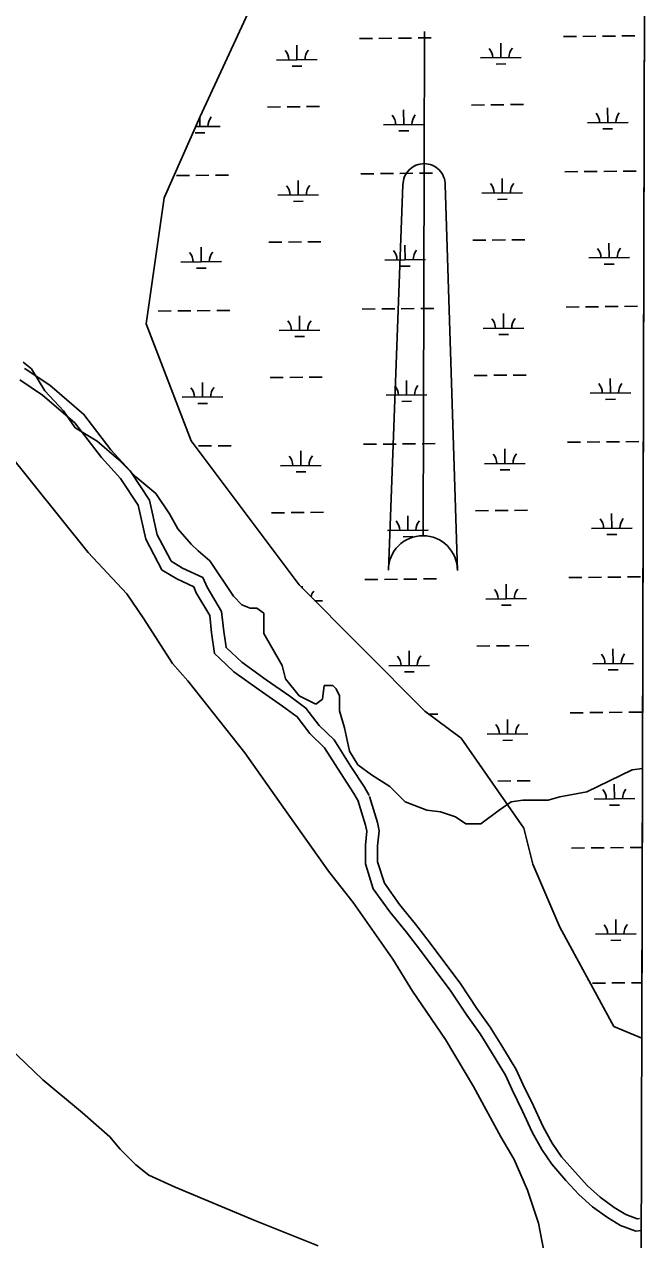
# Model space of a CAD drawing. Extents: x 3146026 to 3183936, y 897894 to 923344.
# Drawn here: x 3180105 to 3181637, y 916578 to 919568 of the extents above; entities that cross this region are included whole.
import ezdxf

# ---------------------------------------------------------------- set-up
doc = ezdxf.new("R2010")
doc.units = 0
for name, color, linetype in [('V-ANNO-SYMB', 7, 'Continuous'), ('V-GRID-FRAM', 7, 'Continuous'), ('V-ROAD-CNTR', 7, 'Continuous'), ('V-SITE-VEGE', 7, 'Continuous'), ('V-TOPO-SHOR', 7, 'Continuous'), ('V-WETL-SWMP', 7, 'Continuous')]:
    doc.layers.add(name, color=color, linetype=linetype)

msp = doc.modelspace()

# ---------------------------------------------------------------- linework, layer by layer
at = {"layer": 'V-ANNO-SYMB'}
for p, q in [((3181089.4, 919224.9), (3181090.5, 919549.9)), ((3181089.4, 919224.9), (3181086.5, 918309.9)), ((3181089.4, 919224.9), (3181086.5, 918309.9)), ((3181001.2, 918225.1), (3181037.2, 919173)), ((3181037.2, 919173), (3181001.2, 918225.1)), ((3181171.2, 918224.6), (3181141.2, 919172.7))]:
    msp.add_line(p, q, dxfattribs=at)
for centre, radius, start, end in [((3181089.2, 919172.9), 52, 89.8134, 179.8167), ((3181089.2, 919172.9), 52, 89.82, 179.8167), ((3181089.2, 919172.9), 52, 359.8167, 89.82), ((3181086.2, 918224.9), 85, 89.8167, 179.8167), ((3181086.2, 918224.9), 85, 89.8167, 179.8167), ((3181086.2, 918224.9), 85, 359.8167, 89.8167), ((3181086.2, 918224.9), 85, 359.8167, 89.8167)]:
    msp.add_arc(centre, radius, start, end, dxfattribs=at)
at = {"layer": 'V-GRID-FRAM'}
msp.add_lwpolyline([(3150311.9, 921563.1), (3181637, 921462.9), (3181586.7, 903274.3), (3150245.8, 903374.5), (3150311.9, 921563.1)], dxfattribs=at)
at = {"layer": 'V-ROAD-CNTR'}
for points in [[(3180105.7, 918721.1), (3180107.6, 918720.6), (3180168.6, 918679.7), (3180252, 918608.2), (3180318.5, 918521.2), (3180366.3, 918469.4), (3180413.4, 918397), (3180432.5, 918312), (3180464.8, 918250.5)], [(3180094.7, 918693), (3180150.4, 918655.8), (3180230.1, 918587.4), (3180295.5, 918501.9), (3180342.5, 918450.9), (3180385.3, 918385.2), (3180404.1, 918301.5), (3180443.7, 918226.2), (3180444.7, 918225.5)], [(3180444.7, 918225.5), (3180480.5, 918203.5), (3180522.2, 918184.2), (3180528.7, 918169.6), (3180561.7, 918113.5), (3180566.4, 918070.6), (3180573.6, 918020.2), (3180585.6, 918008.8)], [(3180464.8, 918250.5), (3180466.4, 918247.4), (3180494.7, 918229.9), (3180545, 918206.7), (3180555.4, 918183.3), (3180590.8, 918123.2), (3180596.2, 918074.4), (3180600.9, 918041.1)], [(3180600.9, 918041.1), (3180601.8, 918034.8), (3180640.3, 917998.5), (3180700.3, 917955.1), (3180758.4, 917915.4), (3180798.4, 917886.1), (3180830.9, 917843.3), (3180867.5, 917807.5), (3180909, 917742.6), (3180942.2, 917691.3), (3180953.7, 917671.2)], [(3180585.6, 918008.8), (3180621.2, 917975.3), (3180683.1, 917930.6), (3180741.1, 917890.9), (3180777.2, 917864.5), (3180808.4, 917823.4), (3180844.1, 917788.5), (3180883.7, 917726.4), (3180916.6, 917675.7), (3180927.7, 917656.3)], [(3180926.4, 917659.3), (3180945.4, 917597.6), (3180948.1, 917583.2), (3180944.6, 917548.8), (3180944.9, 917502.6), (3180964.2, 917441.6), (3181004.8, 917384.8), (3181044.8, 917335.8), (3181077.9, 917292.7), (3181155.1, 917190.1), (3181194, 917130.4), (3181227, 917084.4), (3181255.1, 917039.7), (3181289.1, 916983), (3181306.1, 916946.8), (3181331.3, 916894.6), (3181355.4, 916842.6), (3181378.9, 916800.6), (3181403.6, 916763.9), (3181438.3, 916724.4), (3181470, 916689.5), (3181503.3, 916659.4), (3181540.4, 916632.9), (3181572.7, 916613.2), (3181610.1, 916599.1), (3181623.9, 916601.3)], [(3180955, 917668.2), (3180974.6, 917604.8), (3180978.3, 917584.4), (3180974.6, 917547.4), (3180974.8, 917507.4), (3180991.4, 917455.2), (3181028.6, 917403), (3181068.3, 917354.4), (3181101.8, 917310.9), (3181179.7, 917207.3), (3181218.8, 917147.3), (3181251.9, 917101.2), (3181280.7, 917055.4), (3181315.6, 916997.1), (3181333.2, 916959.7), (3181358.4, 916907.4), (3181382.2, 916856.3), (3181404.5, 916816.3), (3181427.4, 916782.2), (3181460.7, 916744.4), (3181491.2, 916710.8), (3181522.1, 916682.8), (3181557, 916658), (3181585.9, 916640.3), (3181613.3, 916630), (3181619.1, 916630.9)]]:
    msp.add_lwpolyline(points, dxfattribs=at)
at = {"layer": 'V-SITE-VEGE'}
for p, q in [((3181626.7, 917737.3), (3181637, 921462.9)), ((3180102.3, 918736.7), (3180123, 918720.2)), ((3180123, 918720.2), (3180156.1, 918666.3)), ((3180156.1, 918666.3), (3180201.7, 918616.6)), ((3180201.7, 918616.6), (3180230.7, 918575.2)), ((3180230.7, 918575.2), (3180284.5, 918542)), ((3180284.5, 918542), (3180338.3, 918496.4)), ((3180338.3, 918496.4), (3180379.7, 918455)), ((3180379.7, 918455), (3180429.4, 918413.6)), ((3180429.4, 918413.6), (3180462.6, 918363.9)), ((3180462.6, 918363.9), (3180483.3, 918326.6)), ((3180483.3, 918326.6), (3180516.4, 918289.3)), ((3180516.4, 918289.3), (3180533, 918272.7)), ((3180533, 918272.7), (3180562, 918247.9)), ((3180562, 918247.9), (3180620, 918160.9)), ((3180620, 918160.9), (3180640.7, 918140.1)), ((3180640.7, 918140.1), (3180661.4, 918131.9)), ((3180661.4, 918131.9), (3180677.9, 918131.9)), ((3180677.9, 918131.9), (3180694.5, 918119.4)), ((3180694.5, 918119.4), (3180694.5, 918069.7)), ((3180694.5, 918069.7), (3180711.1, 918040.7)), ((3180711.1, 918040.7), (3180740.1, 917991)), ((3180740.1, 917991), (3180748.3, 917957.8)), ((3180748.3, 917957.8), (3180781.5, 917916.4)), ((3180839.5, 917908.1), (3180843.6, 917941.3)), ((3180843.6, 917941.3), (3180864.3, 917941.3)), ((3180864.3, 917941.3), (3180872.6, 917933)), ((3180872.6, 917933), (3180880.9, 917916.4)), ((3180781.5, 917916.4), (3180822.9, 917895.7)), ((3180822.9, 917895.7), (3180839.5, 917908.1)), ((3180880.9, 917916.4), (3180880.9, 917879.1)), ((3180880.9, 917879.1), (3180893.3, 917837.7)), ((3180893.3, 917837.7), (3180905.7, 917779.7)), ((3180905.7, 917779.7), (3180926.4, 917746.6)), ((3180926.4, 917746.6), (3180959.6, 917721.7)), ((3180959.6, 917721.7), (3181005.1, 917692.7)), ((3181489.7, 917680.3), (3181601.5, 917734.1)), ((3181601.5, 917734.1), (3181626.7, 917737.3)), ((3181005.1, 917692.7), (3181042.4, 917655.4)), ((3181042.4, 917655.4), (3181096.2, 917634.7)), ((3181274.3, 917634.7), (3181303.3, 917655.4)), ((3181303.3, 917655.4), (3181332.3, 917659.6)), ((3181332.3, 917659.6), (3181394.4, 917659.6)), ((3181394.4, 917659.6), (3181423.4, 917667.8)), ((3181423.4, 917667.8), (3181489.7, 917680.3)), ((3181096.2, 917634.7), (3181129.4, 917630.6)), ((3181129.4, 917630.6), (3181166.6, 917618.1)), ((3181228.8, 917601.6), (3181274.3, 917634.7)), ((3181166.6, 917618.1), (3181191.5, 917601.6)), ((3181191.5, 917601.6), (3181228.8, 917601.6))]:
    msp.add_line(p, q, dxfattribs=at)
at = {"layer": 'V-TOPO-SHOR'}
for points in [[(3180059.6, 918521.2), (3180262.9, 918268.7), (3180357.5, 918166.9), (3180399.3, 918105.8), (3180469.8, 917995.3), (3180508, 917953), (3180648.2, 917775.5), (3180732.9, 917656.4), (3180853.6, 917484.6), (3180914.6, 917407.5), (3181012.3, 917268.4), (3181060.9, 917189.6), (3181141.6, 917070.6), (3181210.9, 916955), (3181278, 916831.2), (3181310.7, 916775.5), (3181343.9, 916700.1), (3181370.7, 916618.8), (3181392.5, 916504.4)], [(3180025.1, 917091.7), (3180151.2, 916971.5), (3180248.4, 916890.3), (3180316.1, 916831.7), (3180341.2, 916801), (3180379.5, 916762.8), (3180411.9, 916737.1), (3180476.3, 916707.5), (3180672.7, 916625.8), (3180828.3, 916563.7)]]:
    msp.add_lwpolyline(points, dxfattribs=at)
at = {"layer": 'V-WETL-SWMP'}
for p, q in [((3181624.8, 917073.9), (3181635.4, 920898.1)), ((3180670.7, 919628.5), (3180537.8, 919340.5)), ((3181432.1, 919537.6), (3181464.1, 919537.9)), ((3181480.1, 919538), (3181512.1, 919538.4)), ((3181528.1, 919538.5), (3181560.1, 919538.8)), ((3181576.1, 919539), (3181608.1, 919539.3)), ((3180776.1, 919480.3), (3180775.8, 919516.3)), ((3180930.2, 919532.6), (3180962.2, 919532.9)), ((3180978.2, 919533), (3181010.2, 919533.4)), ((3181026.2, 919533.5), (3181058.2, 919533.8)), ((3181074.2, 919534), (3181106.2, 919534.3)), ((3181278, 919485.3), (3181277.7, 919521.3)), ((3180726.1, 919479.8), (3180826.1, 919480.8)), ((3181228, 919484.8), (3181328, 919485.8)), ((3180764.3, 919464.7), (3180788.3, 919465)), ((3181266.2, 919469.7), (3181290.2, 919470)), ((3180703.9, 919364.1), (3180735.9, 919364.4)), ((3180751.9, 919364.6), (3180783.9, 919364.9)), ((3180799.9, 919365.1), (3180831.9, 919365.4)), ((3181205.8, 919369.1), (3181237.8, 919369.4)), ((3181253.8, 919369.6), (3181285.8, 919369.9)), ((3181301.8, 919370.1), (3181333.8, 919370.4)), ((3181541.1, 919326), (3181540.7, 919362)), ((3180537.8, 919340.5), (3180449.2, 919141.2)), ((3180537.3, 919316), (3180537.1, 919338.9)), ((3181039.2, 919321), (3181038.8, 919357)), ((3180525.5, 919300.5), (3180549.5, 919300.7)), ((3180526.9, 919315.9), (3180587.3, 919316.5)), ((3180989.2, 919320.5), (3181089.2, 919321.5)), ((3181027.3, 919305.5), (3181051.3, 919305.7)), ((3181491.1, 919325.5), (3181591.1, 919326.5)), ((3181529.2, 919310.5), (3181553.2, 919310.7)), ((3180479.7, 919195.4), (3180511.7, 919195.7)), ((3180527.7, 919195.9), (3180559.6, 919196.2)), ((3180575.6, 919196.3), (3180607.6, 919196.6)), ((3180779.5, 919147.6), (3180779.1, 919183.6)), ((3180933.5, 919199.9), (3180965.5, 919200.2)), ((3180981.5, 919200.4), (3181013.5, 919200.7)), ((3181029.5, 919200.9), (3181061.5, 919201.2)), ((3181077.5, 919201.3), (3181109.5, 919201.7)), ((3181281.3, 919152.6), (3181281, 919188.6)), ((3181435.4, 919204.9), (3181467.4, 919205.2)), ((3181483.4, 919205.4), (3181515.4, 919205.7)), ((3181531.4, 919205.9), (3181563.4, 919206.2)), ((3181579.4, 919206.3), (3181611.4, 919206.7)), ((3181231.3, 919152.1), (3181331.3, 919153.1)), ((3180449.2, 919141.2), (3180404.9, 918831.1)), ((3180729.5, 919147.1), (3180829.5, 919148.1)), ((3180767.6, 919132.1), (3180791.6, 919132.3)), ((3181269.5, 919137.1), (3181293.5, 919137.3)), ((3180707.2, 919031.5), (3180739.2, 919031.8)), ((3180755.2, 919031.9), (3180787.2, 919032.3)), ((3180803.2, 919032.4), (3180835.2, 919032.7)), ((3181209.1, 919036.5), (3181241.1, 919036.8)), ((3181257.1, 919036.9), (3181289.1, 919037.3)), ((3181305.1, 919037.4), (3181337.1, 919037.7)), ((3180540.6, 918983.4), (3180540.3, 919019.4)), ((3181042.5, 918988.4), (3181042.1, 919024.4)), ((3181544.4, 918993.4), (3181544, 919029.4)), ((3180490.6, 918982.9), (3180590.6, 918983.9)), ((3180992.5, 918987.9), (3181092.5, 918988.9)), ((3181030.7, 918972.8), (3181054.6, 918973.1)), ((3181494.4, 918992.9), (3181594.4, 918993.9)), ((3181532.5, 918977.8), (3181556.5, 918978.1)), ((3180528.8, 918967.8), (3180552.8, 918968.1)), ((3180435, 918862.2), (3180467, 918862.6)), ((3180483, 918862.7), (3180515, 918863)), ((3180531, 918863.2), (3180563, 918863.5)), ((3180579, 918863.7), (3180611, 918864)), ((3180782.8, 918815), (3180782.4, 918851)), ((3180936.9, 918867.2), (3180968.9, 918867.6)), ((3180984.9, 918867.7), (3181016.9, 918868)), ((3181032.9, 918868.2), (3181064.8, 918868.5)), ((3181080.8, 918868.7), (3181112.8, 918869)), ((3181284.7, 918820), (3181284.3, 918856)), ((3181438.7, 918872.2), (3181470.7, 918872.6)), ((3181486.7, 918872.7), (3181518.7, 918873)), ((3181534.7, 918873.2), (3181566.7, 918873.5)), ((3181582.7, 918873.7), (3181614.7, 918874)), ((3180404.9, 918831.1), (3180515.7, 918543.1)), ((3181234.7, 918819.5), (3181334.7, 918820.5)), ((3180732.8, 918814.5), (3180832.8, 918815.5)), ((3180770.9, 918799.4), (3180794.9, 918799.6)), ((3181272.8, 918804.4), (3181296.8, 918804.7)), ((3181212.4, 918703.8), (3181244.4, 918704.1)), ((3181260.4, 918704.3), (3181292.4, 918704.6)), ((3181308.4, 918704.8), (3181340.4, 918705.1)), ((3180543.9, 918650.7), (3180543.6, 918686.7)), ((3180710.5, 918698.8), (3180742.5, 918699.1)), ((3180758.5, 918699.3), (3180790.5, 918699.6)), ((3180806.5, 918699.8), (3180838.5, 918700.1)), ((3181045.8, 918655.7), (3181045.5, 918691.7)), ((3181547.7, 918660.7), (3181547.3, 918696.7)), ((3180493.9, 918650.2), (3180593.9, 918651.2)), ((3180995.8, 918655.2), (3181095.8, 918656.2)), ((3181497.7, 918660.2), (3181597.7, 918661.2)), ((3181535.8, 918645.2), (3181559.8, 918645.4)), ((3180532.1, 918635.2), (3180556.1, 918635.4)), ((3181034, 918640.2), (3181058, 918640.4)), ((3180515.7, 918543.1), (3180781.4, 918188.7)), ((3180534.3, 918530.5), (3180566.3, 918530.9)), ((3180582.3, 918531), (3180614.3, 918531.3)), ((3180940.2, 918534.6), (3180972.2, 918534.9)), ((3180988.2, 918535.1), (3181020.2, 918535.4)), ((3181036.2, 918535.5), (3181068.2, 918535.9)), ((3181084.2, 918536), (3181116.2, 918536.3)), ((3181288, 918487.3), (3181287.6, 918523.3)), ((3181442.1, 918539.6), (3181474.1, 918539.9)), ((3181490.1, 918540.1), (3181522, 918540.4)), ((3181538, 918540.5), (3181570, 918540.9)), ((3181586, 918541), (3181618, 918541.3)), ((3180786.1, 918482.3), (3180785.7, 918518.3)), ((3180736.1, 918481.8), (3180836.1, 918482.8)), ((3180774.2, 918466.8), (3180798.2, 918467)), ((3181238, 918486.8), (3181338, 918487.8)), ((3181276.1, 918471.8), (3181300.1, 918472)), ((3181311.7, 918372.1), (3181343.7, 918372.4)), ((3180713.8, 918366.1), (3180745.8, 918366.5)), ((3180761.8, 918366.6), (3180793.8, 918366.9)), ((3180809.8, 918367.1), (3180841.8, 918367.4)), ((3181049.1, 918323.1), (3181048.8, 918359.1)), ((3181215.7, 918371.1), (3181247.7, 918371.5)), ((3181263.7, 918371.6), (3181295.7, 918371.9)), ((3181551, 918328.1), (3181550.7, 918364.1)), ((3180999.1, 918322.6), (3181099.1, 918323.6)), ((3181501, 918327.6), (3181601, 918328.6)), ((3181539.2, 918312.5), (3181563.2, 918312.7)), ((3181037.3, 918307.5), (3181061.3, 918307.7)), ((3180943.5, 918201.9), (3180975.5, 918202.2)), ((3180991.5, 918202.4), (3181023.5, 918202.7)), ((3181039.5, 918202.9), (3181071.5, 918203.2)), ((3181087.5, 918203.4), (3181119.5, 918203.7)), ((3181445.4, 918206.9), (3181477.4, 918207.2)), ((3181493.4, 918207.4), (3181525.4, 918207.7)), ((3181541.4, 918207.9), (3181573.4, 918208.2)), ((3181589.4, 918208.4), (3181621.4, 918208.7)), ((3180781.4, 918188.7), (3181091.4, 917878.5)), ((3180789.1, 918180.9), (3180789.1, 918185.6)), ((3181291.3, 918154.6), (3181290.9, 918190.6)), ((3180820.1, 918149.9), (3180839.4, 918150.1)), ((3181241.3, 918154.1), (3181341.3, 918155.1)), ((3181279.4, 918139.1), (3181303.4, 918139.3)), ((3181052.4, 917990.4), (3181052.1, 918026.4)), ((3181219, 918038.5), (3181251, 918038.8)), ((3181267, 918039), (3181299, 918039.3)), ((3181315, 918039.4), (3181347, 918039.8)), ((3181554.3, 917995.4), (3181554, 918031.4)), ((3181002.4, 917989.9), (3181102.4, 917990.9)), ((3181504.3, 917994.9), (3181604.3, 917995.9)), ((3181040.6, 917974.8), (3181064.6, 917975.1)), ((3181542.5, 917979.8), (3181566.5, 917980.1)), ((3181091.4, 917878.5), (3181180, 917812.1)), ((3181101.7, 917870.8), (3181122.8, 917871)), ((3181448.7, 917874.3), (3181480.7, 917874.6)), ((3181496.7, 917874.7), (3181528.7, 917875.1)), ((3181544.7, 917875.2), (3181576.7, 917875.5)), ((3181592.7, 917875.7), (3181624.7, 917876)), ((3181294.6, 917822), (3181294.2, 917858)), ((3181180, 917812.1), (3181335, 917590.6)), ((3181244.6, 917821.5), (3181344.6, 917822.5)), ((3181282.8, 917806.4), (3181306.8, 917806.7)), ((3181254.1, 917706.1), (3181254.4, 917706.1)), ((3181270.4, 917706.3), (3181302.4, 917706.6)), ((3181318.3, 917706.8), (3181350.3, 917707.1)), ((3181557.6, 917662.7), (3181557.3, 917698.7)), ((3181507.6, 917662.2), (3181607.6, 917663.2)), ((3181545.8, 917647.2), (3181569.8, 917647.4)), ((3181335, 917590.6), (3181357.1, 917502)), ((3181452, 917541.6), (3181484, 917541.9)), ((3181500, 917542.1), (3181532, 917542.4)), ((3181548, 917542.6), (3181580, 917542.9)), ((3181596, 917543), (3181626.1, 917543.3)), ((3181357.1, 917502), (3181423.5, 917346.9)), ((3181561, 917330.1), (3181560.6, 917366.1)), ((3181423.5, 917346.9), (3181556.4, 917103.2)), ((3181511, 917329.6), (3181611, 917330.6)), ((3181549.1, 917314.5), (3181573.1, 917314.8)), ((3181503.3, 917209.4), (3181535.3, 917209.7)), ((3181551.3, 917209.9), (3181583.3, 917210.2)), ((3181599.3, 917210.4), (3181625.2, 917210.6)), ((3181556.4, 917103.2), (3181624.8, 917073.9))]:
    msp.add_line(p, q, dxfattribs=at)
for centre, start, end in [((3181222.8, 919485.2), 359.7992, 41.3429), ((3181333.3, 919486.3), 139.7992, 181.3429), ((3180720.9, 919480.2), 359.7992, 41.3429), ((3180831.4, 919481.3), 139.7992, 181.3429), ((3180592.5, 919317.1), 139.7992, 181.3429), ((3180983.9, 919321), 359.7992, 41.3429), ((3181094.4, 919322.1), 139.7992, 181.3429), ((3181485.8, 919326), 359.7992, 41.3429), ((3181596.3, 919327.1), 139.7992, 181.3429), ((3180724.2, 919147.5), 359.7992, 41.3429), ((3180834.7, 919148.6), 139.7992, 181.3429), ((3181226.1, 919152.5), 359.7992, 41.3429), ((3181336.6, 919153.6), 139.7992, 181.3429), ((3180485.4, 918983.3), 359.7992, 41.3429), ((3180595.8, 918984.4), 139.7992, 181.3429), ((3180987.3, 918988.3), 359.7992, 41.3429), ((3181097.7, 918989.4), 139.7992, 181.3429), ((3181489.1, 918993.3), 359.7992, 41.3429), ((3181599.6, 918994.4), 139.7992, 181.3429), ((3180727.5, 918814.9), 359.7992, 41.3429), ((3180838, 918816), 139.7992, 181.3429), ((3181229.4, 918819.9), 359.7992, 41.3429), ((3181339.9, 918821), 139.7992, 181.3429), ((3180488.7, 918650.6), 359.7992, 41.3429), ((3180599.2, 918651.7), 139.7992, 181.3429), ((3180990.6, 918655.6), 359.7992, 41.3429), ((3181101, 918656.7), 139.7992, 181.3429), ((3181492.5, 918660.6), 359.7992, 41.3429), ((3181602.9, 918661.7), 139.7992, 181.3429), ((3180730.8, 918482.2), 359.7992, 41.3429), ((3180841.3, 918483.3), 139.7992, 181.3429), ((3181232.7, 918487.2), 359.7992, 41.3429), ((3181343.2, 918488.3), 139.7992, 181.3429), ((3180993.9, 918323), 359.7992, 41.3429), ((3181104.4, 918324.1), 139.7992, 181.3429), ((3181495.8, 918328), 359.7992, 41.3429), ((3181606.2, 918329.1), 139.7992, 181.3429), ((3180844.6, 918150.7), 139.7992, 165.4693), ((3181236, 918154.6), 359.7992, 41.3429), ((3181346.5, 918155.7), 139.7992, 181.3429), ((3180997.2, 917990.3), 359.7992, 41.3429), ((3181107.7, 917991.4), 139.7992, 181.3429), ((3181499.1, 917995.3), 359.7992, 41.3429), ((3181609.6, 917996.4), 139.7992, 181.3429), ((3181239.4, 917821.9), 359.7992, 41.3429), ((3181349.8, 917823), 139.7992, 181.3429), ((3181502.4, 917662.7), 359.7992, 41.3429), ((3181612.9, 917663.8), 139.7992, 181.3429), ((3181505.7, 917330), 359.7992, 41.3429), ((3181616.2, 917331.1), 139.7992, 181.3429)]:
    msp.add_arc(centre, 35.2, start, end, dxfattribs=at)

doc.saveas('drawing.dxf')
